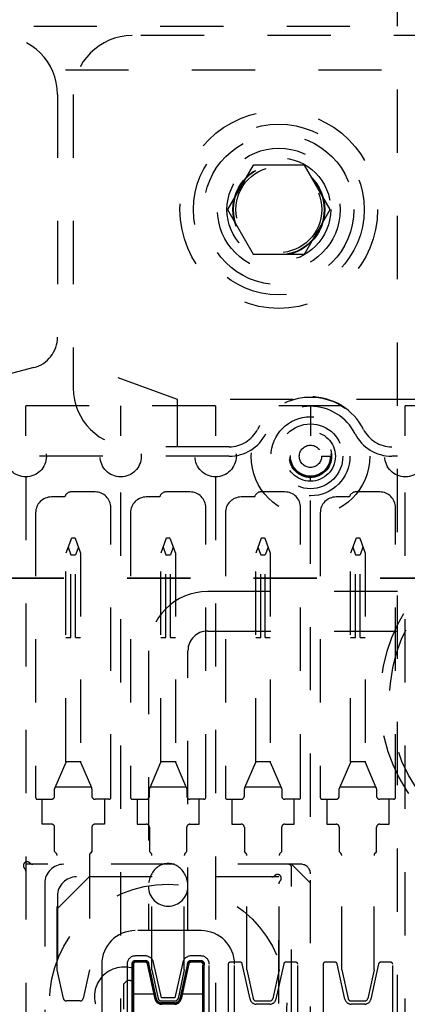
# Model space of a CAD drawing. Header units: inches. Extents: x 1880 to 2363, y -453 to -54.
# Tile 528 of 656: x 1905.368 to 1905.981, y -121.331 to -119.774. Entities that reach past the tile are written whole.
import ezdxf

# ---------------------------------------------------------------- set-up
doc = ezdxf.new("R2010")
doc.units = ezdxf.units.IN
doc.header["$LTSCALE"] = 0.5
doc.header["$MEASUREMENT"] = 0
doc.linetypes.add('HIDDEN', pattern=[0.225, 0.15, -0.075])
doc.linetypes.add('PHANTOM', pattern=[0.25, 0.125, -0.025, 0.025, -0.025, 0.025, -0.025])
doc.layers.add('SID-M-H', color=4, linetype='HIDDEN')

msp = doc.modelspace()

# ---------------------------------------------------------------- linework, layer by layer
at = {"color": 7, "linetype": 'PHANTOM', "lineweight": 35}
msp.add_line((1906.83787, -120.65682), (1903.68939, -120.65682), dxfattribs=at)
at = {"layer": 'SID-M-H'}
for p, q in [((1905.96517, -122.58432), (1905.96517, -119.33432)), ((1902.39017, -119.78422), (1905.96517, -119.78422)), ((1909.05967, -119.79922), (1905.54567, -119.79922)), ((1903.64017, -119.85307), (1907.56517, -119.85307)), ((1905.42767, -119.89222), (1905.42767, -120.2758)), ((1905.45267, -119.89222), (1905.45267, -120.35622)), ((1905.73707, -120.0039), (1905.69648, -120.07422)), ((1905.81826, -120.0039), (1905.73707, -120.0039)), ((1905.85886, -120.07422), (1905.81826, -120.0039)), ((1905.69648, -120.07422), (1905.73707, -120.14453)), ((1905.81826, -120.14453), (1905.85886, -120.07422)), ((1905.73707, -120.14453), (1905.81826, -120.14453)), ((1905.61751, -120.37432), (1905.45267, -120.31432)), ((1905.39042, -120.32414), (1905.20368, -120.37343)), ((1905.61751, -120.44922), (1905.61751, -120.37432)), ((1905.80054, -120.37432), (1905.61751, -120.37432)), ((1906.40054, -120.37432), (1905.8548, -120.37432)), ((1907.47767, -120.38432), (1904.77767, -120.38432)), ((1905.37767, -120.43182), (1905.37767, -120.38432)), ((1905.52767, -120.43182), (1905.52767, -120.38432)), ((1905.67767, -120.38432), (1905.67767, -120.43182)), ((1905.82767, -120.38432), (1905.82767, -120.43182)), ((1905.97767, -120.43182), (1905.97767, -120.38432)), ((1905.82767, -120.43282), (1905.82767, -120.43282)), ((1905.69922, -120.44922), (1905.54567, -120.44922)), ((1906.29922, -120.44922), (1905.95611, -120.44922)), ((1905.69922, -120.46422), (1905.35611, -120.46422)), ((1905.84528, -120.46432), (1905.85916, -120.46432)), ((1905.96517, -120.46422), (1905.95611, -120.46422)), ((1905.37767, -120.49682), (1905.37767, -121.63432)), ((1905.52767, -121.42182), (1905.52767, -120.49682)), ((1905.67767, -120.49682), (1905.67767, -121.42182)), ((1905.82767, -121.63432), (1905.82767, -120.49682)), ((1905.97767, -121.42182), (1905.97767, -120.49682)), ((1905.48717, -120.52066), (1905.44917, -120.52066)), ((1905.63717, -120.52066), (1905.59917, -120.52066)), ((1905.78717, -120.52066), (1905.74917, -120.52066)), ((1905.93717, -120.52066), (1905.89917, -120.52066)), ((1905.43937, -120.52866), (1905.41817, -120.52866)), ((1905.58937, -120.52866), (1905.56817, -120.52866)), ((1905.73937, -120.52866), (1905.71817, -120.52866)), ((1905.88937, -120.52866), (1905.86817, -120.52866)), ((1905.39317, -120.55366), (1905.39317, -121.00356)), ((1905.51217, -121.00356), (1905.51217, -120.54566)), ((1905.54317, -120.55366), (1905.54317, -121.00356)), ((1905.66217, -121.00356), (1905.66217, -120.54566)), ((1905.69317, -120.55366), (1905.69317, -121.00356)), ((1905.81217, -121.00356), (1905.81217, -120.54566)), ((1905.84317, -120.55366), (1905.84317, -121.00356)), ((1905.96217, -121.00356), (1905.96217, -120.54566)), ((1905.44974, -120.59392), (1905.44117, -120.61747)), ((1905.44974, -120.59392), (1905.45077, -120.59317)), ((1905.45077, -120.59317), (1905.45457, -120.59317)), ((1905.45457, -120.59317), (1905.4556, -120.59392)), ((1905.4556, -120.59392), (1905.46417, -120.61747)), ((1905.59974, -120.59392), (1905.59117, -120.61747)), ((1905.59974, -120.59392), (1905.60077, -120.59317)), ((1905.60077, -120.59317), (1905.60457, -120.59317)), ((1905.60457, -120.59317), (1905.6056, -120.59392)), ((1905.6056, -120.59392), (1905.61417, -120.61747)), ((1905.74974, -120.59392), (1905.74117, -120.61747)), ((1905.74974, -120.59392), (1905.75077, -120.59317)), ((1905.75077, -120.59317), (1905.75457, -120.59317)), ((1905.75457, -120.59317), (1905.7556, -120.59392)), ((1905.7556, -120.59392), (1905.76417, -120.61747)), ((1905.89974, -120.59392), (1905.89117, -120.61747)), ((1905.89974, -120.59392), (1905.90077, -120.59317)), ((1905.90077, -120.59317), (1905.90457, -120.59317)), ((1905.90457, -120.59317), (1905.9056, -120.59392)), ((1905.9056, -120.59392), (1905.91417, -120.61747)), ((1905.44459, -120.60805), (1905.44902, -120.62022)), ((1905.46074, -120.60805), (1905.45631, -120.62022)), ((1905.59459, -120.60805), (1905.59902, -120.62022)), ((1905.61074, -120.60805), (1905.60631, -120.62022)), ((1905.74459, -120.60805), (1905.74902, -120.62022)), ((1905.76074, -120.60805), (1905.75631, -120.62022)), ((1905.89459, -120.60805), (1905.89902, -120.62022)), ((1905.91074, -120.60805), (1905.90631, -120.62022)), ((1905.44117, -120.94647), (1905.44117, -120.61747)), ((1905.44902, -120.75065), (1905.44902, -120.62022)), ((1905.44902, -120.62022), (1905.45631, -120.62022)), ((1905.45631, -120.75065), (1905.45631, -120.62022)), ((1905.46417, -120.61747), (1905.46417, -120.94647)), ((1905.59117, -120.94647), (1905.59117, -120.61747)), ((1905.59902, -120.62022), (1905.60631, -120.62022)), ((1905.59902, -120.75065), (1905.59902, -120.62022)), ((1905.60631, -120.75065), (1905.60631, -120.62022)), ((1905.61417, -120.61747), (1905.61417, -120.94647)), ((1905.74117, -120.94647), (1905.74117, -120.61747)), ((1905.74902, -120.75065), (1905.74902, -120.62022)), ((1905.74902, -120.62022), (1905.75631, -120.62022)), ((1905.75631, -120.75065), (1905.75631, -120.62022)), ((1905.76417, -120.61747), (1905.76417, -120.94647)), ((1905.89117, -120.94647), (1905.89117, -120.61747)), ((1905.89902, -120.75065), (1905.89902, -120.62022)), ((1905.89902, -120.62022), (1905.90631, -120.62022)), ((1905.90631, -120.75065), (1905.90631, -120.62022)), ((1905.91417, -120.61747), (1905.91417, -120.94647)), ((1907.56517, -120.67807), (1905.66517, -120.67807)), ((1905.66517, -120.74057), (1906.81517, -120.74057)), ((1905.44117, -120.75065), (1905.44902, -120.75065)), ((1905.45631, -120.75065), (1905.46417, -120.75065)), ((1905.59117, -120.75065), (1905.59902, -120.75065)), ((1905.60631, -120.75065), (1905.61417, -120.75065)), ((1905.74117, -120.75065), (1905.74902, -120.75065)), ((1905.75631, -120.75065), (1905.76417, -120.75065)), ((1905.89117, -120.75065), (1905.89902, -120.75065)), ((1905.90631, -120.75065), (1905.91417, -120.75065)), ((1905.57142, -120.77182), (1905.57142, -121.21432)), ((1905.63392, -121.21432), (1905.63392, -120.77182)), ((1905.44076, -120.94845), (1905.42355, -120.98824)), ((1905.44106, -120.9475), (1905.44076, -120.94845)), ((1905.46427, -120.9475), (1905.44106, -120.9475)), ((1905.46458, -120.94845), (1905.46427, -120.9475)), ((1905.48178, -120.98824), (1905.46458, -120.94845)), ((1905.59076, -120.94845), (1905.57355, -120.98824)), ((1905.59106, -120.9475), (1905.59076, -120.94845)), ((1905.61427, -120.9475), (1905.59106, -120.9475)), ((1905.61458, -120.94845), (1905.61427, -120.9475)), ((1905.63178, -120.98824), (1905.61458, -120.94845)), ((1905.74076, -120.94845), (1905.72355, -120.98824)), ((1905.74106, -120.9475), (1905.74076, -120.94845)), ((1905.76427, -120.9475), (1905.74106, -120.9475)), ((1905.76458, -120.94845), (1905.76427, -120.9475)), ((1905.78178, -120.98824), (1905.76458, -120.94845)), ((1905.89076, -120.94845), (1905.87355, -120.98824)), ((1905.89106, -120.9475), (1905.89076, -120.94845)), ((1905.91427, -120.9475), (1905.89106, -120.9475)), ((1905.91458, -120.94845), (1905.91427, -120.9475)), ((1905.93178, -120.98824), (1905.91458, -120.94845)), ((1905.42314, -121.00156), (1905.42314, -120.99022)), ((1905.42414, -120.98687), (1905.48119, -120.98687)), ((1905.48219, -120.99022), (1905.48219, -121.00156)), ((1905.57314, -121.00156), (1905.57314, -120.99022)), ((1905.57414, -120.98687), (1905.63119, -120.98687)), ((1905.63219, -120.99022), (1905.63219, -121.00156)), ((1905.72314, -121.00156), (1905.72314, -120.99022)), ((1905.72414, -120.98687), (1905.78119, -120.98687)), ((1905.78219, -120.99022), (1905.78219, -121.00156)), ((1905.87314, -121.00156), (1905.87314, -120.99022)), ((1905.87414, -120.98687), (1905.93119, -120.98687)), ((1905.93219, -120.99022), (1905.93219, -121.00156)), ((1905.39617, -121.00656), (1905.41814, -121.00656)), ((1905.40345, -121.04593), (1905.40345, -121.00656)), ((1905.50917, -121.00656), (1905.48719, -121.00656)), ((1905.50188, -121.00656), (1905.50188, -121.04593)), ((1905.54617, -121.00656), (1905.56814, -121.00656)), ((1905.55345, -121.00656), (1905.55345, -121.04593)), ((1905.65917, -121.00656), (1905.63719, -121.00656)), ((1905.65188, -121.04593), (1905.65188, -121.00656)), ((1905.69617, -121.00656), (1905.71814, -121.00656)), ((1905.70345, -121.00656), (1905.70345, -121.04593)), ((1905.80917, -121.00656), (1905.78719, -121.00656)), ((1905.80188, -121.04593), (1905.80188, -121.00656)), ((1905.84617, -121.00656), (1905.86814, -121.00656)), ((1905.85345, -121.00656), (1905.85345, -121.04593)), ((1905.95917, -121.00656), (1905.93719, -121.00656)), ((1905.95188, -121.04593), (1905.95188, -121.00656)), ((1905.41814, -121.04593), (1905.40345, -121.04593)), ((1905.42314, -121.08924), (1905.42314, -121.05093)), ((1905.48219, -121.05093), (1905.48219, -121.08924)), ((1905.50188, -121.04593), (1905.48719, -121.04593)), ((1905.55345, -121.04593), (1905.56814, -121.04593)), ((1905.57314, -121.05093), (1905.57314, -121.08924)), ((1905.63219, -121.08924), (1905.63219, -121.05093)), ((1905.63719, -121.04593), (1905.65188, -121.04593)), ((1905.70345, -121.04593), (1905.71814, -121.04593)), ((1905.72314, -121.05093), (1905.72314, -121.08924)), ((1905.78219, -121.08924), (1905.78219, -121.05093)), ((1905.78719, -121.04593), (1905.80188, -121.04593)), ((1905.85345, -121.04593), (1905.86814, -121.04593)), ((1905.87314, -121.05093), (1905.87314, -121.08924)), ((1905.93219, -121.08924), (1905.93219, -121.05093)), ((1905.93719, -121.04593), (1905.95188, -121.04593)), ((1905.42561, -121.09171), (1905.42314, -121.08924)), ((1905.42708, -121.27624), (1905.42708, -121.09525)), ((1905.47826, -121.09525), (1905.47826, -121.27624)), ((1905.48219, -121.08924), (1905.47972, -121.09171)), ((1905.57561, -121.09171), (1905.57314, -121.08924)), ((1905.57708, -121.27624), (1905.57708, -121.09525)), ((1905.62826, -121.27624), (1905.62826, -121.09525)), ((1905.63219, -121.08924), (1905.62972, -121.09171)), ((1905.72561, -121.09171), (1905.72314, -121.08924)), ((1905.72708, -121.27624), (1905.72708, -121.09525)), ((1905.77826, -121.27624), (1905.77826, -121.09525)), ((1905.78219, -121.08924), (1905.77972, -121.09171)), ((1905.87561, -121.09171), (1905.87314, -121.08924)), ((1905.87708, -121.27624), (1905.87708, -121.09525)), ((1905.92826, -121.27624), (1905.92826, -121.09525)), ((1905.93219, -121.08924), (1905.92972, -121.09171)), ((1905.81267, -121.10932), (1905.37767, -121.10932)), ((1905.82767, -121.13932), (1905.79767, -121.10932)), ((1905.79767, -121.54432), (1905.79767, -121.11432)), ((1905.47767, -121.12932), (1905.42767, -121.17932)), ((1905.77767, -121.12932), (1905.45767, -121.12932)), ((1905.77767, -121.52932), (1905.77767, -121.12932)), ((1905.40767, -121.13932), (1905.40767, -121.54432)), ((1905.42767, -121.15932), (1905.42767, -121.52932)), ((1905.65467, -121.21432), (1905.55067, -121.21432)), ((1905.56692, -121.25432), (1905.55067, -121.25432)), ((1905.65467, -121.25432), (1905.63841, -121.25432)), ((1905.49767, -121.26732), (1905.49767, -121.36932)), ((1905.53767, -121.26732), (1905.53767, -121.36932)), ((1905.5455, -121.26732), (1905.5455, -121.36932)), ((1905.54767, -121.26732), (1905.54767, -121.36932)), ((1905.56692, -121.26215), (1905.55067, -121.26215)), ((1905.56692, -121.26432), (1905.55067, -121.26432)), ((1905.56268, -121.26382), (1905.55491, -121.26382)), ((1905.58216, -121.32261), (1905.56985, -121.26667)), ((1905.58427, -121.32214), (1905.57197, -121.2662)), ((1905.59192, -121.32046), (1905.57962, -121.26452)), ((1905.62572, -121.26452), (1905.61341, -121.32046)), ((1905.63336, -121.2662), (1905.62106, -121.32214)), ((1905.63548, -121.26667), (1905.62318, -121.32261)), ((1905.65467, -121.26215), (1905.63841, -121.26215)), ((1905.65467, -121.26432), (1905.63841, -121.26432)), ((1905.65042, -121.26382), (1905.64266, -121.26382)), ((1905.65767, -121.36932), (1905.65767, -121.26732)), ((1905.65984, -121.36932), (1905.65984, -121.26732)), ((1905.66767, -121.36932), (1905.66767, -121.26732)), ((1905.69767, -121.26732), (1905.69767, -121.36932)), ((1905.71692, -121.26432), (1905.70067, -121.26432)), ((1905.70767, -121.36932), (1905.70767, -121.26732)), ((1905.73216, -121.32261), (1905.71985, -121.26667)), ((1905.78548, -121.26667), (1905.77318, -121.32261)), ((1905.80467, -121.26432), (1905.78841, -121.26432)), ((1905.80767, -121.36932), (1905.80767, -121.26732)), ((1905.84767, -121.26732), (1905.84767, -121.36932)), ((1905.86692, -121.26432), (1905.85067, -121.26432)), ((1905.88216, -121.32261), (1905.86985, -121.26667)), ((1905.93548, -121.26667), (1905.92318, -121.32261)), ((1905.95467, -121.26432), (1905.93841, -121.26432)), ((1905.95767, -121.36932), (1905.95767, -121.26732)), ((1905.43704, -121.32153), (1905.42708, -121.27624)), ((1905.47826, -121.27624), (1905.46829, -121.32153)), ((1905.54717, -121.27156), (1905.54717, -121.35902)), ((1905.58264, -121.3225), (1905.57125, -121.27071)), ((1905.57708, -121.27624), (1905.58704, -121.32153)), ((1905.62826, -121.27624), (1905.61829, -121.32153)), ((1905.63408, -121.27071), (1905.62269, -121.3225)), ((1905.65817, -121.35902), (1905.65817, -121.27156)), ((1905.72708, -121.27624), (1905.73704, -121.32153)), ((1905.77826, -121.27624), (1905.76829, -121.32153)), ((1905.87708, -121.27624), (1905.88704, -121.32153)), ((1905.92826, -121.27624), (1905.91829, -121.32153)), ((1905.53767, -121.29332), (1905.53267, -121.29832)), ((1905.53267, -121.33832), (1905.53267, -121.29832)), ((1905.54267, -121.29332), (1905.53767, -121.29332)), ((1905.54767, -121.31432), (1905.58033, -121.31432)), ((1905.625, -121.31432), (1905.65767, -121.31432)), ((1905.46341, -121.32546), (1905.44192, -121.32546)), ((1905.61341, -121.32046), (1905.59192, -121.32046)), ((1905.59192, -121.32546), (1905.61341, -121.32546)), ((1905.61341, -121.32829), (1905.59192, -121.32829)), ((1905.61341, -121.32996), (1905.59192, -121.32996)), ((1905.61341, -121.33046), (1905.59192, -121.33046)), ((1905.74192, -121.32546), (1905.76341, -121.32546)), ((1905.76341, -121.33046), (1905.74192, -121.33046)), ((1905.89192, -121.32546), (1905.91341, -121.32546)), ((1905.91341, -121.33046), (1905.89192, -121.33046))]:
    msp.add_line(p, q, dxfattribs=at)
for centre, radius in [((1905.77767, -120.07422), 0.15625), ((1905.77767, -120.07422), 0.135), ((1905.77767, -120.07422), 0.1186), ((1905.77767, -120.07422), 0.097), ((1905.77767, -120.07422), 0.082), ((1905.77767, -120.07422), 0.07247), ((1905.77767, -120.07422), 0.0722), ((1905.77767, -120.07422), 0.07168), ((1905.77767, -120.07422), 0.068), ((1905.82767, -120.46432), 0.09375), ((1905.82767, -120.46432), 0.0625), ((1905.82767, -120.46432), 0.05118), ((1905.82767, -120.46432), 0.03937), ((1905.37767, -120.46432), 0.0325), ((1905.52767, -120.46432), 0.0325), ((1905.67767, -120.46432), 0.0325), ((1905.82767, -120.46432), 0.0335), ((1905.82767, -120.46432), 0.0325), ((1905.82767, -120.46432), 0.0315), ((1905.82767, -120.46432), 0.0315), ((1905.97767, -120.46432), 0.0325), ((1905.82767, -120.46432), 0.01761), ((1906.20267, -120.84932), 0.25), ((1905.60267, -121.32829), 0.1875)]:
    msp.add_circle(centre, radius, dxfattribs=at)
for centre, radius, start, end in [((1905.33467, -119.89222), 0.093, 0, 90), ((1905.54567, -119.89222), 0.093, 90, 180), ((1905.37767, -120.2758), 0.05, 284.78377, 0), ((1905.54567, -120.35622), 0.093, 180, 270), ((1905.82767, -120.46432), 0.094, 26.87743, 153.12257), ((1905.82767, -120.46432), 0.079, 26.87743, 153.12257), ((1905.69922, -120.39922), 0.05, 270, 333.12257), ((1905.69922, -120.39922), 0.065, 270, 333.12257), ((1905.95611, -120.39922), 0.065, 206.87743, 270), ((1905.95611, -120.39922), 0.05, 206.87743, 270), ((1905.44917, -120.53066), 0.01, 90, 168.46304), ((1905.48717, -120.54566), 0.025, 0, 90), ((1905.59917, -120.53066), 0.01, 90, 168.46304), ((1905.63717, -120.54566), 0.025, 0, 90), ((1905.74917, -120.53066), 0.01, 90, 168.46304), ((1905.78717, -120.54566), 0.025, 0, 90), ((1905.89917, -120.53066), 0.01, 90, 168.46304), ((1905.93717, -120.54566), 0.025, 0, 90), ((1905.41817, -120.55366), 0.025, 90, 180), ((1905.56817, -120.55366), 0.025, 90, 180), ((1905.71817, -120.55366), 0.025, 90, 180), ((1905.86817, -120.55366), 0.025, 90, 180), ((1906.20267, -120.84932), 0.2655, 293.29593, 246.70407), ((1905.66517, -120.77182), 0.09375, 90, 180), ((1905.66517, -120.77182), 0.03125, 90, 180), ((1905.43617, -120.94647), 0.005, 348.05426, 0), ((1905.46917, -120.94647), 0.005, 180, 191.94574), ((1905.58617, -120.94647), 0.005, 348.05426, 0), ((1905.61917, -120.94647), 0.005, 180, 191.94574), ((1905.73617, -120.94647), 0.005, 348.05426, 0), ((1905.76917, -120.94647), 0.005, 180, 191.94574), ((1905.88617, -120.94647), 0.005, 348.05426, 0), ((1905.91917, -120.94647), 0.005, 180, 191.94574), ((1905.42814, -120.99022), 0.005, 156.61152, 180), ((1905.47719, -120.99022), 0.005, 0, 23.38848), ((1905.57814, -120.99022), 0.005, 156.61152, 180), ((1905.62719, -120.99022), 0.005, 0, 23.38848), ((1905.72814, -120.99022), 0.005, 156.61152, 180), ((1905.77719, -120.99022), 0.005, 0, 23.38848), ((1905.87814, -120.99022), 0.005, 156.61152, 180), ((1905.92719, -120.99022), 0.005, 0, 23.38848), ((1905.39617, -121.00356), 0.003, 180, 270), ((1905.41814, -121.00156), 0.005, 270, 0), ((1905.48719, -121.00156), 0.005, 180, 270), ((1905.50917, -121.00356), 0.003, 270, 0), ((1905.54617, -121.00356), 0.003, 180, 270), ((1905.56814, -121.00156), 0.005, 270, 0), ((1905.63719, -121.00156), 0.005, 180, 270), ((1905.65917, -121.00356), 0.003, 270, 0), ((1905.69617, -121.00356), 0.003, 180, 270), ((1905.71814, -121.00156), 0.005, 270, 0), ((1905.78719, -121.00156), 0.005, 180, 270), ((1905.80917, -121.00356), 0.003, 270, 0), ((1905.84617, -121.00356), 0.003, 180, 270), ((1905.86814, -121.00156), 0.005, 270, 0), ((1905.93719, -121.00156), 0.005, 180, 270), ((1905.95917, -121.00356), 0.003, 270, 0), ((1905.41814, -121.05093), 0.005, 0, 90), ((1905.48719, -121.05093), 0.005, 90, 180), ((1905.56814, -121.05093), 0.005, 0, 90), ((1905.63719, -121.05093), 0.005, 90, 180), ((1905.71814, -121.05093), 0.005, 0, 90), ((1905.78719, -121.05093), 0.005, 90, 180), ((1905.86814, -121.05093), 0.005, 0, 90), ((1905.93719, -121.05093), 0.005, 90, 180), ((1905.42208, -121.09525), 0.005, 0, 45), ((1905.48326, -121.09525), 0.005, 135, 180), ((1905.57208, -121.09525), 0.005, 0, 45), ((1905.63326, -121.09525), 0.005, 135, 180), ((1905.72208, -121.09525), 0.005, 0, 45), ((1905.78326, -121.09525), 0.005, 135, 180), ((1905.87208, -121.09525), 0.005, 0, 45), ((1905.93326, -121.09525), 0.005, 135, 180), ((1905.37979, -121.11144), 0.006, 42.59227, 227.40773), ((1905.38862, -121.10332), 0.006, 222.59227, 270), ((1905.43767, -121.13932), 0.03, 90, 180), ((1905.79267, -121.11432), 0.005, 0, 90), ((1905.81267, -121.12432), 0.015, 0, 90), ((1905.37167, -121.12027), 0.006, 0, 47.40773), ((1905.45767, -121.15932), 0.03, 90, 180), ((1905.76671, -121.12332), 0.006, 270, 317.40773), ((1905.77554, -121.13144), 0.006, 312.59227, 137.40773), ((1905.60267, -121.14432), 0.03125, 180, 0), ((1905.78367, -121.14027), 0.006, 132.59227, 180), ((1905.55067, -121.26732), 0.053, 90, 180), ((1905.65467, -121.26732), 0.053, 0, 90), ((1905.55067, -121.26732), 0.013, 90, 180), ((1905.56692, -121.26732), 0.013, 12.40742, 90), ((1905.63841, -121.26732), 0.013, 90, 167.59258), ((1905.65467, -121.26732), 0.013, 0, 90), ((1905.55067, -121.26732), 0.0055, 39.5212, 230.4788), ((1905.55067, -121.26732), 0.00517, 90, 180), ((1905.55067, -121.26732), 0.004, 48.59038, 221.40962), ((1905.55067, -121.26732), 0.003, 90, 180), ((1905.56692, -121.26732), 0.0055, 321.92861, 140.4788), ((1905.56692, -121.26732), 0.004, 330.9978, 131.40962), ((1905.56692, -121.26732), 0.00517, 12.40742, 90), ((1905.56692, -121.26732), 0.003, 12.40742, 90), ((1905.63841, -121.26732), 0.0055, 39.5212, 218.07139), ((1905.63841, -121.26732), 0.00517, 90, 167.59258), ((1905.63841, -121.26732), 0.004, 48.59038, 209.0022), ((1905.63841, -121.26732), 0.003, 90, 167.59258), ((1905.65467, -121.26732), 0.0055, 309.5212, 140.4788), ((1905.65467, -121.26732), 0.004, 318.59038, 131.40962), ((1905.65467, -121.26732), 0.00517, 0, 90), ((1905.65467, -121.26732), 0.003, 0, 90), ((1905.70067, -121.26732), 0.003, 90, 180), ((1905.71692, -121.26732), 0.003, 12.40742, 90), ((1905.78841, -121.26732), 0.003, 90, 167.59258), ((1905.80467, -121.26732), 0.003, 0, 90), ((1905.85067, -121.26732), 0.003, 90, 180), ((1905.86692, -121.26732), 0.003, 12.40742, 90), ((1905.93841, -121.26732), 0.003, 90, 167.59258), ((1905.95467, -121.26732), 0.003, 0, 90), ((1905.53267, -121.31832), 0.0465, 71.18094, 288.7559), ((1905.54267, -121.28832), 0.005, 270, 0), ((1905.44192, -121.32046), 0.005, 192.40742, 270), ((1905.46341, -121.32046), 0.005, 270, 347.59258), ((1905.59273, -121.31946), 0.011, 192.40742, 270), ((1905.59192, -121.32046), 0.01, 192.40742, 270), ((1905.59192, -121.32046), 0.0095, 192.40742, 270), ((1905.59192, -121.32046), 0.00783, 192.40742, 270), ((1905.59192, -121.32046), 0.005, 192.40742, 270), ((1905.61261, -121.31946), 0.011, 270, 347.59258), ((1905.61341, -121.32046), 0.005, 270, 347.59258), ((1905.61341, -121.32046), 0.00783, 270, 347.59258), ((1905.61341, -121.32046), 0.0095, 270, 347.59258), ((1905.61341, -121.32046), 0.01, 270, 347.59258), ((1905.74192, -121.32046), 0.01, 192.40742, 270), ((1905.74192, -121.32046), 0.005, 192.40742, 270), ((1905.76341, -121.32046), 0.005, 270, 347.59258), ((1905.76341, -121.32046), 0.01, 270, 347.59258), ((1905.89192, -121.32046), 0.01, 192.40742, 270), ((1905.89192, -121.32046), 0.005, 192.40742, 270), ((1905.91341, -121.32046), 0.005, 270, 347.59258), ((1905.91341, -121.32046), 0.01, 270, 347.59258)]:
    msp.add_arc(centre, radius, start, end, dxfattribs=at)
msp.add_ellipse((1905.60267, -121.14432), major_axis=(0, -0.03608), ratio=0.8660254, start_param=1.5707963, end_param=4.712389, dxfattribs=at)
msp.add_open_spline([(1905.82767, -120.50369), (1905.82767, -120.50257), (1905.82767, -120.50025), (1905.82767, -120.49761), (1905.82767, -120.49607), (1905.82767, -120.4959), (1905.82767, -120.49581)], degree=3, knots=[0, 0, 0, 0, 0.2702613, 0.5624294, 0.7897364, 1, 1, 1, 1], dxfattribs=at)

doc.saveas('drawing.dxf')
